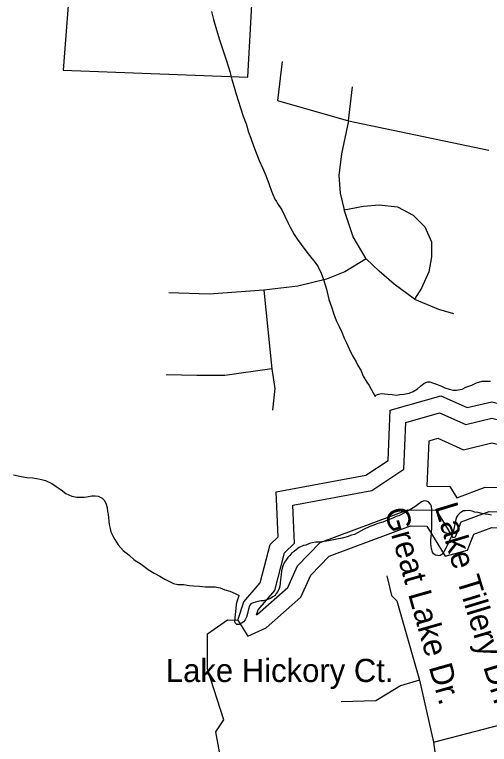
# Model space of a CAD drawing. Extents: x 2001466 to 2224147, y 644118 to 847247.
# Drawn here: x 2039867 to 2041811, y 751088 to 754077 of the extents above; entities that cross this region are included whole.
import ezdxf

# ---------------------------------------------------------------- set-up
doc = ezdxf.new("R2010")
doc.units = 0
for name, color, linetype in [('Exist Boundary Political City Limit New Hole', 7, 'Continuous'), ('Exist Hydrographic Buffer Line', 7, 'Continuous'), ('Exist Hydrographic Creek Single Shore', 7, 'Continuous'), ('Exist Hydrographic Lake Shore', 7, 'Continuous'), ('Exist Hydrographic Misc Water Feature', 7, 'Continuous'), ('Exist Road Non-System Type 51', 7, 'Continuous'), ('Exist Road Non-System Type 51 Label', 7, 'Continuous'), ('Map Preparation Boundary City Limit Buffer Line', 7, 'Continuous')]:
    doc.layers.add(name, color=color, linetype=linetype)

msp = doc.modelspace()

# ---------------------------------------------------------------- linework, layer by layer
at = {"layer": 'Exist Boundary Political City Limit New Hole'}
msp.add_lwpolyline([(2040426.8, 756919.1), (2040400.8, 755062.8), (2040419.9, 754634.6), (2040213.2, 754649.9), (2040129.1, 754665.2), (2040066.1, 753850.4), (2040821.9, 753821.5), (2040897, 755184.1), (2041093.1, 755114.8), (2041136, 757284.2)], dxfattribs=at)
at = {"layer": 'Exist Hydrographic Buffer Line'}
for points in [[(2041607, 752446.2), (2041713.9, 752398.5), (2041820, 752424.3), (2042051, 752367.8), (2042468.4, 752427.9), (2042556.2, 752457.8), (2042608.8, 752445), (2042946.7, 752491.4), (2042923.1, 752366.9)], [(2040856.7, 751619.4), (2040863.4, 751639.6), (2040931.7, 751718.6), (2040972, 751872.3), (2041013, 751912.2), (2041006.2, 752068.6), (2041329.1, 752128.6), (2041460.5, 752214.9), (2041467.9, 752407.3), (2041607, 752446.2)], [(2041556.3, 752146.1), (2041648.3, 752144.2), (2041676.7, 752097.8), (2041793, 752141.3), (2042179, 752133.4), (2042382.8, 752201.8), (2042508.2, 752153.9), (2042716.8, 752180.5), (2042770.4, 752153.8), (2042823.8, 752375.2)], [(2041599.3, 752341.9), (2041704.5, 752295), (2041819.9, 752323), (2042046.1, 752267.6), (2042491.5, 752331.8), (2042560.8, 752355.4), (2042603.7, 752345), (2042823.8, 752375.2)], [(2040856.7, 751619.4), (2040861, 751621.4), (2040985.2, 751730.7), (2041025.1, 751819.3), (2041118.3, 751915.3), (2041476.9, 752049.3), (2041592.4, 752046.9), (2041660.6, 751935.2), (2041672, 751938.3), (2041695.6, 751999.8), (2041809.9, 752042.5), (2042194.1, 752034.7), (2042380.7, 752097.3), (2042496.2, 752053.2), (2042699.7, 752079.1), (2042812, 752023.3), (2042834.1, 751997.9), (2042923.1, 752366.9)], [(2041556.3, 752146.1), (2041563.5, 752331.8), (2041599.3, 752341.9)]]:
    msp.add_lwpolyline(points, dxfattribs=at)
at = {"layer": 'Exist Hydrographic Creek Single Shore'}
msp.add_lwpolyline([(2040699.2, 750818.6), (2040724.3, 750847.5), (2040715.2, 751005.2), (2040690.2, 751140.1), (2040723.2, 751188.7), (2040656.2, 751396.7), (2040656.2, 751541.1), (2040739.2, 751598.5), (2040780.2, 751597.7)], dxfattribs=at)
at = {"layer": 'Exist Hydrographic Lake Shore'}
for points in [[(2041612.1, 752515.8), (2041720.2, 752467.6), (2041820.1, 752491.8), (2042054.2, 752434.5), (2042453.1, 752492), (2042553.1, 752526), (2042612.2, 752511.7), (2043028.2, 752568.9), (2042987.2, 752353.1)], [(2040780.2, 751597.7), (2040805.3, 751672.6), (2040872.1, 751750), (2040913.1, 751906.6), (2040946.1, 751938.8), (2040938.1, 752122.7), (2041304.2, 752190.7), (2041396.2, 752251.1), (2041404.2, 752457.6), (2041612.1, 752515.8)], [(2040780.2, 751597.7), (2040822.1, 751531.2), (2040897.1, 751565.8), (2041039.2, 751690.8), (2041080.2, 751781.8), (2041155.1, 751859), (2041488.1, 751983.5), (2041555.1, 751982.1), (2041630.2, 751859.1), (2041721.2, 751883.5), (2041746.2, 751948.6), (2041821.1, 751976.6), (2042204.1, 751968.8), (2042379.2, 752027.6), (2042488.1, 751986), (2042688.3, 752011.5), (2042771.1, 751970.3), (2042838.1, 751893.5), (2042880.2, 751909.1), (2042987.2, 752353.1)]]:
    msp.add_lwpolyline(points, dxfattribs=at)
at = {"layer": 'Exist Hydrographic Misc Water Feature'}
for points in [[(2040673.6, 754089.4), (2040681.4, 754057.4), (2040693.5, 754015.4), (2040706, 753973.3), (2040720, 753933.6), (2040734.3, 753887.5), (2040748.3, 753843.6), (2040756, 753811.6), (2040766.1, 753779.7), (2040774.1, 753751.7), (2040782.1, 753725.7), (2040792.3, 753695.7), (2040802.4, 753661.4), (2040814.5, 753629.5), (2040824.5, 753595.5), (2040834.6, 753571.7), (2040844.6, 753539.7), (2040856.5, 753511.6), (2040868.6, 753479.7), (2040882.8, 753447.6), (2040894.9, 753417.7), (2040908.8, 753382), (2040919.1, 753353.7), (2040932.8, 753321.9), (2040939, 753312.1), (2040943.1, 753303.7), (2040961.3, 753277.9), (2040973, 753252.2), (2040985.3, 753226), (2040995.1, 753206.2), (2041011.3, 753176.1), (2041025.1, 753156.2), (2041039.6, 753136.2), (2041063.6, 753104.1), (2041079.4, 753084.3), (2041097.5, 753062.1), (2041109.8, 753044.4), (2041121.5, 753018.3), (2041131.7, 752992.4), (2041143.8, 752952.4), (2041153.6, 752910.3), (2041163.7, 752880.5), (2041173.9, 752850.5), (2041184, 752824.2), (2041196.1, 752800.5), (2041206.1, 752776.6), (2041215.8, 752752.5), (2041226, 752732.7), (2041236.1, 752708.4), (2041248.4, 752682.6), (2041264.6, 752654.6), (2041272.4, 752640.4), (2041284.3, 752620.8), (2041294.3, 752596.5), (2041308.7, 752572.5), (2041318.7, 752558.8), (2041334.5, 752528.8), (2041342.5, 752512.6)], [(2041342.5, 752512.6), (2041346.4, 752518.8), (2041356.4, 752522.6), (2041368.3, 752524.9), (2041380.6, 752524.6), (2041394.4, 752522.9), (2041412.2, 752521.1), (2041430.7, 752519.1), (2041444.6, 752521), (2041460.6, 752523.1), (2041482.5, 752527), (2041498.3, 752533.1), (2041516.6, 752545), (2041528.5, 752554.9), (2041542.2, 752567), (2041550.2, 752571.1), (2041558.2, 752573.1), (2041566.2, 752573.1), (2041578.3, 752569.2), (2041594.3, 752563.2), (2041614.4, 752555.3), (2041628.1, 752549.1), (2041646.4, 752543.6), (2041662.2, 752539.5), (2041676.3, 752539.4), (2041698.7, 752543.3), (2041714.5, 752551.5), (2041738.2, 752559.6), (2041758.1, 752569.5), (2041780.5, 752575.5), (2041796.3, 752575.5), (2041814.5, 752575.6)], [(2039863, 752192.2), (2039893.4, 752186), (2039917.4, 752181.9), (2039941.4, 752180.3), (2039971.5, 752174.2), (2039993.5, 752168.4), (2040019.5, 752156.3), (2040037.3, 752144.3), (2040057.6, 752130.2), (2040077.3, 752116.3), (2040089.6, 752110.4), (2040101.3, 752104.5), (2040121.6, 752100.6), (2040137.2, 752100.7), (2040151.3, 752100.6), (2040163.4, 752102.4), (2040183.3, 752106.7), (2040197.3, 752106.6), (2040209.4, 752104.8), (2040225.4, 752096.6), (2040235.2, 752086.6), (2040241.4, 752072.8), (2040245.5, 752058.8), (2040247.5, 752042.6), (2040249.8, 752030.9), (2040251.6, 752016.8), (2040253.7, 751988.5), (2040258, 751972.9), (2040261.5, 751959), (2040271.9, 751936.7), (2040277.9, 751926.9), (2040291.6, 751904.9), (2040311.7, 751882.8), (2040336.1, 751862.8), (2040356, 751844.8), (2040385.7, 751826.9), (2040414, 751805.2), (2040438, 751789), (2040462, 751777.2), (2040482.1, 751765.2), (2040504, 751753.4), (2040517.8, 751747.2), (2040535.8, 751743.3), (2040558, 751743.6), (2040582, 751739.5), (2040600, 751737.6), (2040623.8, 751735.7), (2040648.2, 751733.5), (2040666, 751733.7), (2040688.2, 751733.6), (2040708.3, 751729.7), (2040727.8, 751721.9), (2040748.1, 751715.6), (2040770.2, 751705.7), (2040785.8, 751697.7)], [(2041807.1, 752029.9), (2041793, 752031.6), (2041779.5, 752033.7), (2041765.1, 752037.5), (2041751.6, 752039.6), (2041739.5, 752043.4), (2041727.4, 752045.6), (2041713.4, 752045.4), (2041705.2, 752045.4), (2041697.4, 752041.3), (2041689.2, 752035.6), (2041681.4, 752027.5), (2041675.5, 752019.4), (2041673.5, 752009.7), (2041669.6, 751991.6), (2041665.5, 751969.5), (2041659.5, 751949.3), (2041653.4, 751935.6), (2041643.7, 751915.2), (2041637.4, 751903.5), (2041631.6, 751891.4), (2041625.7, 751879.3), (2041619.7, 751869.3), (2041615.8, 751865.4), (2041609.7, 751861.5), (2041603.5, 751861.2), (2041597.6, 751861.3), (2041589.6, 751863.3), (2041581.6, 751869.4), (2041577.9, 751875.2), (2041573.4, 751889.3), (2041571.5, 751911.1), (2041571.3, 751925.3), (2041573.6, 751953.4), (2041575.4, 751977.5), (2041575.6, 751991.2), (2041575.2, 752007.5), (2041575.4, 752021.2), (2041575.2, 752035.5), (2041575, 752049.3), (2041573.6, 752063.3), (2041571.5, 752069.3), (2041567.4, 752075.2), (2041561.3, 752081.4), (2041553.3, 752085.1), (2041543.2, 752085.4), (2041533.2, 752081.2), (2041521.3, 752073.3), (2041505.1, 752061.1), (2041491.6, 752053.1), (2041475.4, 752042.9), (2041463.3, 752037), (2041439.7, 752024.8), (2041429.6, 752021.1), (2041415.5, 752015.1), (2041393.1, 752006.7), (2041373.7, 751998.7), (2041353.6, 751992.8), (2041337.2, 751986.8), (2041321.8, 751980.6), (2041295.5, 751968.8), (2041273.6, 751956.7), (2041257.8, 751948.5), (2041245.7, 751944.7), (2041227.7, 751938.5), (2041207.6, 751932.7), (2041185.6, 751928.7), (2041165.7, 751924.4), (2041145.6, 751920.6), (2041131.7, 751918.6), (2041115.5, 751916.6), (2041099.9, 751916.6), (2041085.4, 751914.3), (2041073.7, 751910.4), (2041059.5, 751904.4), (2041049.9, 751902.2), (2041031.6, 751894.5), (2041021.6, 751886.2), (2041012, 751878.4), (2041001.5, 751872.2), (2040993.9, 751862), (2040985.7, 751854), (2040979.8, 751845.9), (2040971.8, 751834.1), (2040965.6, 751820.1), (2040961.7, 751810.1), (2040959.9, 751798.2), (2040958, 751784.4), (2040956, 751762.3), (2040953.9, 751748), (2040952.1, 751736.1), (2040950, 751726.3), (2040944.1, 751714.2), (2040938.1, 751706.2), (2040934.2, 751697.9), (2040923.8, 751692.1), (2040913.9, 751685.9), (2040900.2, 751679.9), (2040886.3, 751675.9), (2040876, 751675.9)], [(2041819.2, 752027.7), (2041807.1, 752029.9)], [(2040782.3, 751579.8), (2040776.3, 751579.8), (2040770.2, 751585.7), (2040768.6, 751593.6), (2040772.2, 751631.9), (2040774.3, 751645.9), (2040775.9, 751661.8), (2040778, 751673.7), (2040782.1, 751685.7), (2040785.8, 751697.7)], [(2040876, 751675.9), (2040862.3, 751673.9), (2040844.2, 751668.1), (2040834.2, 751664), (2040828.2, 751655.9), (2040824.1, 751641.9), (2040820.2, 751623.9), (2040816.3, 751609.9), (2040810.4, 751597.8), (2040804.4, 751589.8), (2040798.3, 751585.9), (2040786.6, 751579.9), (2040782.3, 751579.8)]]:
    msp.add_lwpolyline(points, dxfattribs=at)
at = {"layer": 'Exist Road Non-System Type 51'}
for points in [[(2040962.5, 753884.7), (2040942.9, 753725.4)], [(2041233.4, 753641.6), (2041250.2, 753781.3)], [(2040942.9, 753725.4), (2041233.4, 753641.6)], [(2041233.4, 753641.6), (2041205.5, 753507.4), (2041194.3, 753418), (2041199.9, 753345.3), (2041216.6, 753278.3)], [(2041233.4, 753641.6), (2041808.7, 753521.4)], [(2041216.6, 753278.3), (2041294.8, 753292.2), (2041359.1, 753297.8), (2041434.5, 753289.4), (2041498.7, 753255.9), (2041546.2, 753208.4), (2041574.1, 753146.9), (2041574.1, 753085.4), (2041563, 753023.9), (2041532.2, 752956.9), (2041504.3, 752912.1)], [(2041306, 753077), (2041253, 753166.5), (2041216.6, 753278.3)], [(2041306, 753077), (2041219.4, 753023.9), (2041144, 752993.2), (2041026.7, 752965.2), (2040887.1, 752948.5)], [(2041504.3, 752912.1), (2041420.5, 752973.6), (2041359.1, 753026.7), (2041306, 753077)], [(2040887.1, 752948.5), (2040663.7, 752931.7), (2040498.9, 752937.3)], [(2040887.1, 752948.5), (2040920.6, 752627.1)], [(2041504.3, 752912.1), (2041602.1, 752870.2), (2041663.5, 752853.4)], [(2040920.6, 752627.1), (2040727.9, 752599.1), (2040613.4, 752599.1), (2040487.7, 752601.9)], [(2040920.6, 752627.1), (2040931.8, 752546), (2040923.4, 752456.6)], [(2041390.9, 751778.6), (2041409.4, 751698.7), (2041431.7, 751676.4), (2041524.5, 751351.5)], [(2041524.5, 751351.5), (2041446.5, 751327.4), (2041390.9, 751293.9), (2041346.3, 751266.1), (2041203.5, 751262.4)], [(2041524.5, 751351.5), (2041582, 751097.1)], [(2041582, 751097.1), (2042327.2, 751290.7)], [(2041582, 751097.1), (2041595, 750996.8), (2041595, 750898.4), (2041587.6, 750748), (2041561.6, 750640.3)]]:
    msp.add_lwpolyline(points, dxfattribs=at)
at = {"layer": 'Map Preparation Boundary City Limit Buffer Line'}
msp.add_lwpolyline([(2040426.8, 756919.1), (2040400.8, 755062.8), (2040419.9, 754634.6), (2040213.2, 754649.9), (2040129.1, 754665.2), (2040066.1, 753850.4), (2040821.9, 753821.5), (2040897, 755184.1), (2041093.1, 755114.8), (2041136, 757284.2)], dxfattribs=at)

# ---------------------------------------------------------------- texts
at = {"layer": 'Exist Road Non-System Type 51 Label'}
for s, rotation, p in [('Lake Tillery Dr.', 286.8959, (2041585.7, 752062)), ('Great Lake Dr.', 285.8598, (2041380.5, 752044.4))]:
    msp.add_text(s, height=95, rotation=rotation, dxfattribs=at).set_placement(p)
msp.add_text('Lake Hickory Ct.', height=95, dxfattribs=at).set_placement((2040486.2, 751343.6))

doc.saveas('drawing.dxf')
